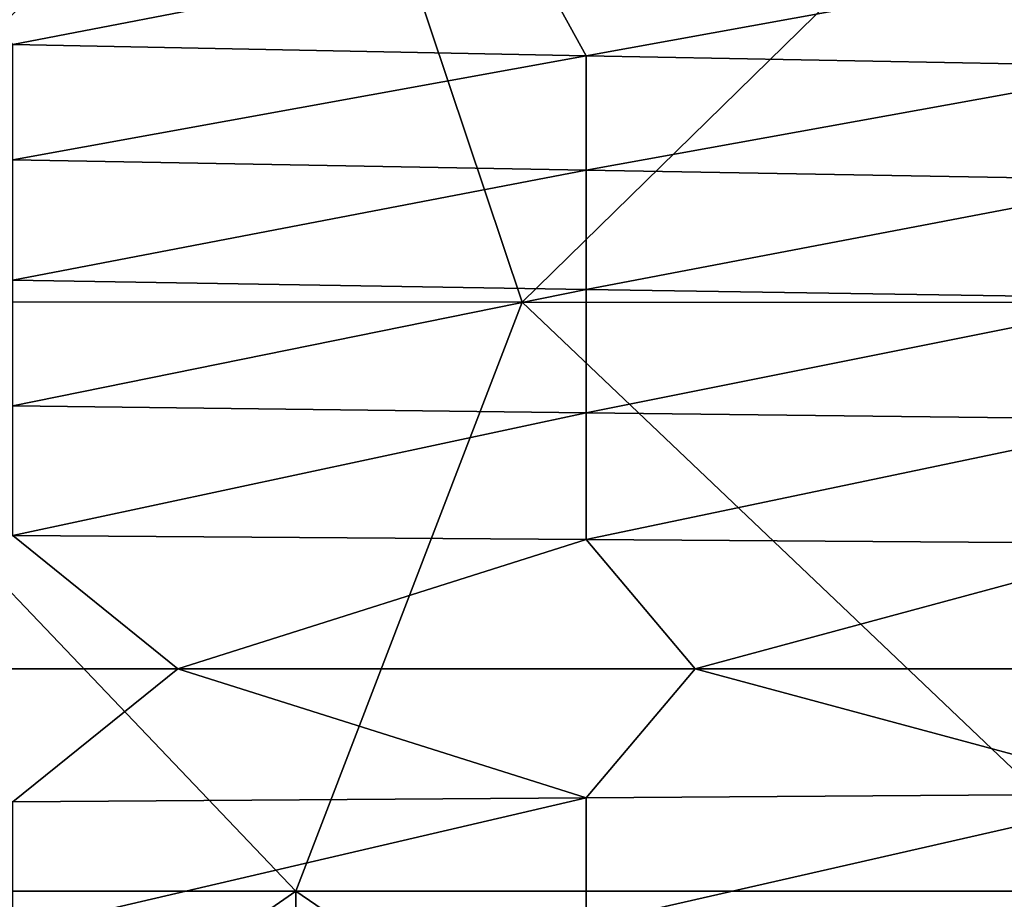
# Model space of a CAD drawing. Header units: metres. Extents: x -105 to 105, y -68 to 103.
# Tile 358 of 416: x 69.39 to 78.55, y 50.25 to 58.43. Entities that reach past the tile are written whole.
import ezdxf

# ---------------------------------------------------------------- set-up
doc = ezdxf.new("R2010")
doc.units = ezdxf.units.M
doc.layers.add('solid_FIT-BATH-150_SW0001_01', color=7, linetype='CONTINUOUS')

msp = doc.modelspace()

# ---------------------------------------------------------------- linework, layer by layer
at = {"layer": 'solid_FIT-BATH-150_SW0001_01'}
for points in [[(66.729416, 55.807598, 16.322208), (72.177422, 61.430561, 16.3223), (64.557594, 61.437737, 16.283026)], [(66.729416, 55.807598, 16.322208), (74.062675, 55.804638, 16.369986), (72.177422, 61.430561, 16.3223)], [(74.062675, 55.804638, 16.369986), (79.797249, 61.421703, 16.370808), (72.177422, 61.430561, 16.3223)], [(74.062675, 55.804638, 16.369986), (81.395935, 55.801025, 16.428226), (79.797249, 61.421703, 16.370808)], [(69.324715, 58.200581, -20.870758), (68.475861, 59.233208, -20.852943), (74.091484, 59.12196, -20.594097)], [(74.657379, 58.096912, -20.626535), (69.324715, 58.200581, -20.870758), (74.091484, 59.12196, -20.594097)], [(74.657379, 58.096912, -20.626535), (74.091484, 59.12196, -20.594097), (79.7071, 59.015347, -20.316771)], [(79.990051, 57.99754, -20.365517), (74.657379, 58.096912, -20.626535), (79.7071, 59.015347, -20.316771)], [(69.324715, 57.129887, -20.906948), (69.324715, 58.200581, -20.870758), (74.657379, 58.096912, -20.626535)], [(74.657379, 57.032482, -20.665405), (69.324715, 57.129887, -20.906948), (74.657379, 58.096912, -20.626535)], [(74.657379, 57.032482, -20.665405), (74.657379, 58.096912, -20.626535), (79.990051, 57.99754, -20.365517)], [(79.990051, 56.939117, -20.406956), (74.657379, 57.032482, -20.665405), (79.990051, 57.99754, -20.365517)], [(69.324715, 56.007919, -20.928293), (69.324715, 57.129887, -20.906948), (74.657379, 57.032482, -20.665405)], [(74.657379, 55.922634, -20.688435), (69.324715, 56.007919, -20.928293), (74.657379, 57.032482, -20.665405)], [(74.657379, 55.922634, -20.688435), (74.657379, 57.032482, -20.665405), (79.990051, 56.939117, -20.406956)], [(79.990051, 55.840885, -20.431599), (74.657379, 55.922634, -20.688435), (79.990051, 56.939117, -20.406956)], [(69.324715, 54.840424, -20.938719), (69.324715, 56.007919, -20.928293), (74.657379, 55.922634, -20.688435)], [(74.657379, 54.77449, -20.699778), (69.324715, 54.840424, -20.938719), (74.657379, 55.922634, -20.688435)], [(74.657379, 54.77449, -20.699778), (74.657379, 55.922634, -20.688435), (79.990051, 55.840885, -20.431599)], [(64.091919, 50.322708, 16.325737), (71.957359, 50.323093, 16.380323), (66.729416, 55.807598, 16.322208)], [(71.957359, 50.323093, 16.380323), (74.062675, 55.804638, 16.369986), (66.729416, 55.807598, 16.322208)], [(71.957359, 50.323093, 16.380323), (79.8228, 50.323574, 16.448248), (74.062675, 55.804638, 16.369986)], [(79.8228, 50.323574, 16.448248), (81.395935, 55.801025, 16.428226), (74.062675, 55.804638, 16.369986)], [(79.990051, 54.711288, -20.443821), (74.657379, 54.77449, -20.699778), (79.990051, 55.840885, -20.431599)], [(74.657379, 54.77449, -20.699778), (69.324715, 53.63324, -20.94212), (69.324715, 54.840424, -20.938719)], [(74.657379, 54.77449, -20.699778), (74.657379, 53.595284, -20.70356), (69.324715, 53.63324, -20.94212)], [(79.990051, 54.711288, -20.443821), (74.657379, 53.595284, -20.70356), (74.657379, 54.77449, -20.699778)], [(79.990051, 54.711288, -20.443821), (79.990051, 53.558903, -20.447966), (74.657379, 53.595284, -20.70356)], [(70.859612, 52.393456, -20.875498), (66.060509, 52.393456, -21.079927), (69.324715, 53.63324, -20.94212)], [(70.859612, 52.393456, -20.875498), (69.324715, 53.63324, -20.94212), (74.657379, 53.595284, -20.70356)], [(75.669685, 52.393456, -20.656706), (70.859612, 52.393456, -20.875498), (74.657379, 53.595284, -20.70356)], [(75.669685, 52.393456, -20.656706), (74.657379, 53.595284, -20.70356), (79.990051, 53.558903, -20.447966)], [(80.490723, 52.393456, -20.423521), (75.669685, 52.393456, -20.656706), (79.990051, 53.558903, -20.447966)], [(69.324768, 51.153694, -20.942118), (66.060509, 52.393456, -21.079927), (70.859612, 52.393456, -20.875498)], [(69.324768, 51.153694, -20.942118), (70.859612, 52.393456, -20.875498), (74.657425, 51.191647, -20.703558)], [(74.657425, 51.191647, -20.703558), (70.859612, 52.393456, -20.875498), (75.669685, 52.393456, -20.656706)], [(74.657425, 51.191647, -20.703558), (75.669685, 52.393456, -20.656706), (79.990082, 51.228031, -20.447966)], [(79.990082, 51.228031, -20.447966), (75.669685, 52.393456, -20.656706), (80.490723, 52.393456, -20.423521)], [(79.990082, 51.228031, -20.447966), (79.990082, 50.075665, -20.443819), (74.657425, 50.012463, -20.699776)], [(74.657425, 51.191647, -20.703558), (79.990082, 51.228031, -20.447966), (74.657425, 50.012463, -20.699776)], [(74.657425, 51.191647, -20.703558), (74.657425, 50.012463, -20.699776), (69.324768, 49.946529, -20.938717)], [(69.324768, 51.153694, -20.942118), (74.657425, 51.191647, -20.703558), (69.324768, 49.946529, -20.938717)], [(64.257668, 44.977642, 16.336159), (71.957359, 50.323093, 16.380323), (64.091919, 50.322708, 16.325737)], [(64.257668, 44.977642, 16.336159), (72.013168, 44.980434, 16.395521), (71.957359, 50.323093, 16.380323)], [(79.768669, 44.983898, 16.469151), (79.8228, 50.323574, 16.448248), (71.957359, 50.323093, 16.380323)], [(72.013168, 44.980434, 16.395521), (79.768669, 44.983898, 16.469151), (71.957359, 50.323093, 16.380323)]]:
    msp.add_3dface(points, dxfattribs=at)

doc.saveas('drawing.dxf')
